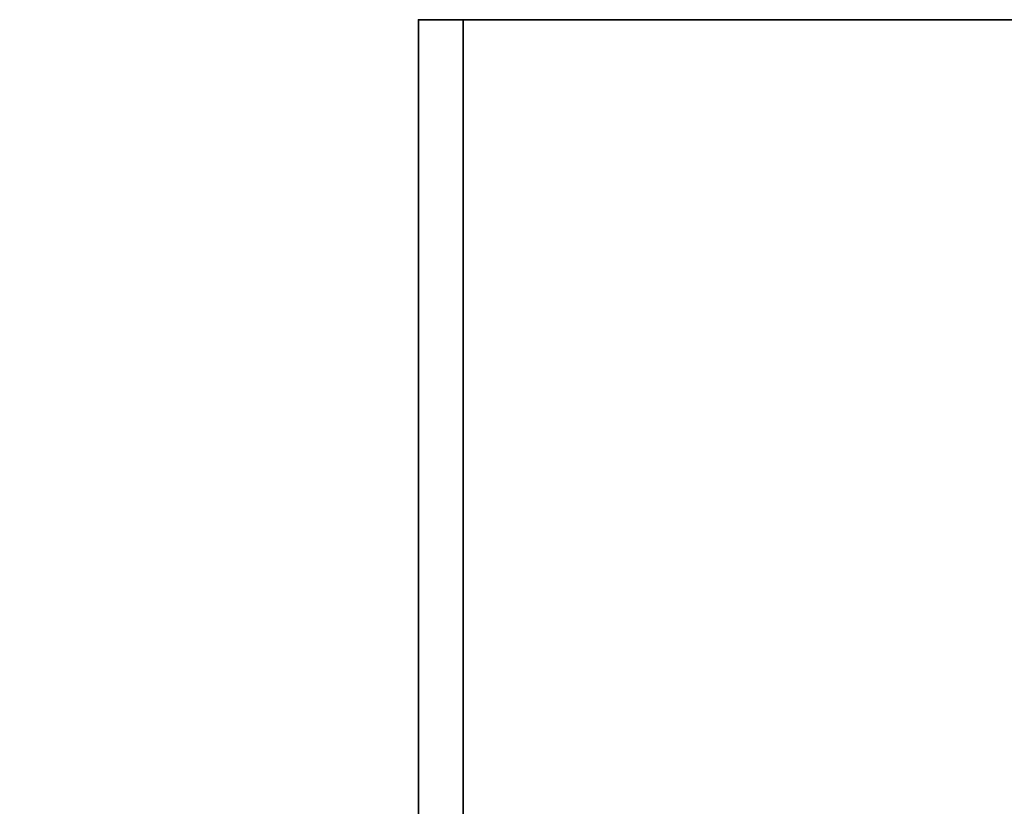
# Model space of a CAD drawing. Header units: millimetres. Extents: x -503 to 6703, y -110 to 193.
# Tile 1049 of 1056: x 4033 to 4066, y 21 to 47. Entities that reach past the tile are written whole.
import ezdxf

# ---------------------------------------------------------------- set-up
doc = ezdxf.new("R2010")
doc.units = ezdxf.units.MM
doc.layers.add('152', color=7, linetype='Continuous', true_color=0xffffff)

# ---------------------------------------------------------------- blocks, each defined once
blk = doc.blocks.new('UG_SURFACE_004')
at = {"layer": '152', "color": 252, "linetype": 'Continuous', "lineweight": 35}
for points in [[(5156.5, -14, 2212.25), (5156.5, 174.4, 2212.25), (3843.5, 174.4, 2212.25), (3843.5, -14, 2212.25)], [(3993.5, -14, 2062.25), (3993.5, 174.4, 2062.25), (5006.5, 174.4, 2062.25), (5006.5, -14, 2062.25)]]:
    blk.add_3dface(points, dxfattribs=at)
blk = doc.blocks.new('UG_SURFACE_366')
at = {"layer": '152', "color": 252, "linetype": 'Continuous', "lineweight": 35}
for points in [[(4046.5, 7.25, 2006.75), (4046.5, 46.92, 2006.75), (4046.5, 46.92, -7.75), (4046.5, 7.25, -7.75)], [(4046.5, 46.92, 2006.75), (4046.5, 7.25, 2006.75), (4048, 7.25, 2005.25), (4048, 46.92, 2005.25)], [(4048, 46.92, -7.75), (4048, 7.25, -7.75), (4046.5, 7.25, -7.75), (4046.5, 46.92, -7.75)], [(4048, 7.25, 2005.25), (4048, 7.25, -7.75), (4048, 46.92, -7.75), (4048, 46.92, 2005.25)]]:
    blk.add_3dface(points, dxfattribs=at)
blk = doc.blocks.new('UG_SURFACE_367')
at = {"layer": '152', "color": 252, "linetype": 'Continuous', "lineweight": 35}
for points in [[(4046.5, 7.25, 2006.75), (4046.5, 46.92, 2006.75), (4046.5, 46.92, -7.75), (4046.5, 7.25, -7.75)], [(4046.5, 46.92, 2006.75), (4046.5, 7.25, 2006.75), (4048, 7.25, 2005.25), (4048, 46.92, 2005.25)], [(4048, 46.92, -7.75), (4048, 7.25, -7.75), (4046.5, 7.25, -7.75), (4046.5, 46.92, -7.75)], [(4048, 7.25, 2005.25), (4048, 7.25, -7.75), (4048, 46.92, -7.75), (4048, 46.92, 2005.25)]]:
    blk.add_3dface(points, dxfattribs=at)
blk = doc.blocks.new('UG_SURFACE_368')
at = {"layer": '152', "color": 252, "linetype": 'Continuous', "lineweight": 35}
for points in [[(4046.5, 7.25, 2006.75), (4953.5, 7.25, 2006.75), (4953.5, 46.92, 2006.75), (4046.5, 46.92, 2006.75)], [(4048, 46.92, 2005.25), (4048, 7.25, 2005.25), (4046.5, 7.25, 2006.75), (4046.5, 46.92, 2006.75)], [(4048, 7.25, 2005.25), (4048, 46.92, 2005.25), (4952, 46.92, 2005.25), (4952, 7.25, 2005.25)]]:
    blk.add_3dface(points, dxfattribs=at)

msp = doc.modelspace()

# ---------------------------------------------------------------- linework, layer by layer
at = {"layer": '152', "color": 252, "linetype": 'Continuous', "lineweight": -3, "true_color": 0x939598}
for p, q in [((4046.5, 7.25, 2006.75), (4046.5, 46.92, 2006.75)), ((4046.5, 46.92, -7.75), (4046.5, 7.25, -7.75)), ((4953.5, 46.92, 2006.75), (4046.5, 46.92, 2006.75)), ((4046.5, 7.25, 2006.75), (4046.5, 46.92, 2006.75)), ((4046.5, 7.25, 2006.75), (4046.5, 46.92, 2006.75)), ((4046.5, 46.92, -7.75), (4046.5, 7.25, -7.75)), ((4048, 46.92, -7.75), (4048, 7.25, -7.75)), ((4048, 7.25, 2005.25), (4048, 46.92, 2005.25)), ((4048, 46.92, -7.75), (4048, 7.25, -7.75)), ((4952, 46.92, 2005.25), (4048, 46.92, 2005.25)), ((4048, 7.25, 2005.25), (4048, 46.92, 2005.25)), ((4048, 7.25, 2005.25), (4048, 46.92, 2005.25))]:
    msp.add_line(p, q, dxfattribs=at)

# ---------------------------------------------------------------- block references
for name in ['UG_SURFACE_004', 'UG_SURFACE_366', 'UG_SURFACE_367', 'UG_SURFACE_368']:
    msp.add_blockref(name, (0, 0), dxfattribs=at)

doc.saveas('drawing.dxf')
